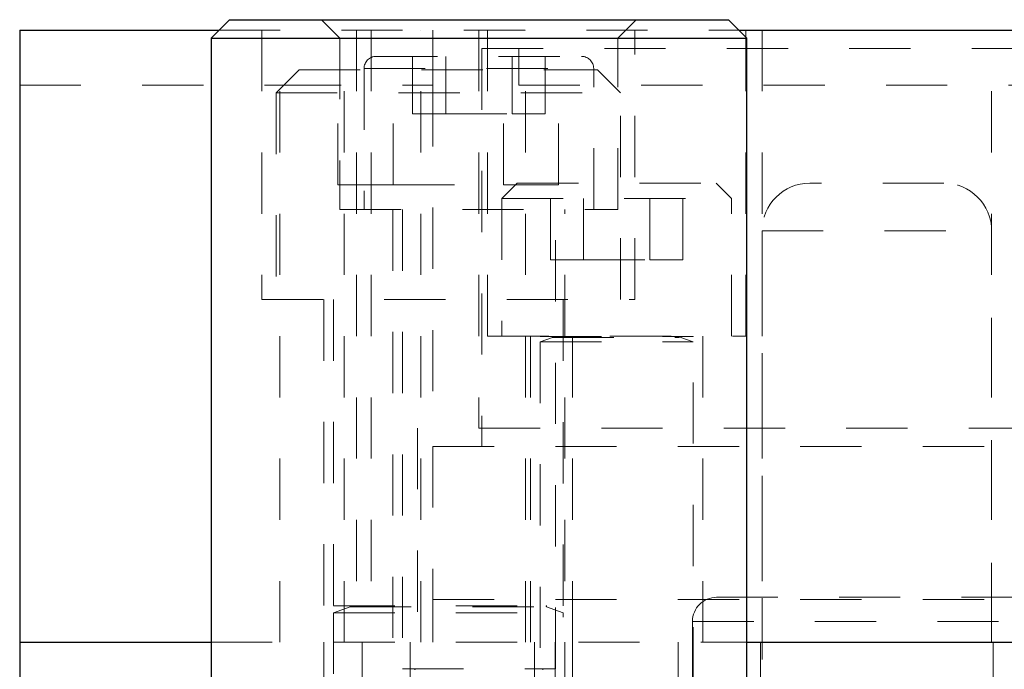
# Model space of a CAD drawing. Header units: inches. Extents: x 220 to 877, y 4 to 174.
# Tile 325 of 656: x 424.13 to 425.74, y 136.42 to 137.48. Entities that reach past the tile are written whole.
import ezdxf

# ---------------------------------------------------------------- set-up
doc = ezdxf.new("R2010")
doc.units = ezdxf.units.IN
doc.header["$LTSCALE"] = 0.5
doc.header["$MEASUREMENT"] = 0
doc.linetypes.add('HIDDEN', pattern=[0.225, 0.15, -0.075])
for name, color, linetype in [('DIE-M-S', 8, 'Continuous'), ('DIE-M-S2', 1, 'Continuous'), ('DIE-M-S3', 8, 'Continuous'), ('SVD-M-S', 8, 'Continuous')]:
    doc.layers.add(name, color=color, linetype=linetype)

msp = doc.modelspace()

# ---------------------------------------------------------------- linework, layer by layer
at = {"layer": 'DIE-M-S', "linetype": 'Continuous', "lineweight": 25}
for p, q in [((424.13364, 137.46072), (424.13364, 136.46072)), ((424.13364, 137.46072), (424.45914, 137.46072)), ((425.30814, 137.46072), (429.46364, 137.46072)), ((424.13364, 136.46072), (424.44614, 136.46072)), ((425.32114, 136.46072), (429.43364, 136.46072))]:
    msp.add_line(p, q, dxfattribs=at)
at = {"layer": 'DIE-M-S', "linetype": 'HIDDEN', "lineweight": 18}
for p, q in [((424.45914, 137.46072), (425.30814, 137.46072)), ((424.52914, 137.46072), (424.52914, 137.02072)), ((424.55864, 136.46072), (424.55864, 137.46072)), ((424.66364, 136.46072), (424.66364, 137.46072)), ((424.78864, 136.46072), (424.78864, 137.46072)), ((425.13814, 137.02072), (425.13814, 137.46072)), ((425.34614, 137.46072), (425.34614, 136.46072)), ((425.72114, 136.46072), (425.72114, 137.46072)), ((424.13364, 137.37072), (424.55864, 137.37072)), ((424.52914, 137.02072), (425.13814, 137.02072)), ((424.63064, 137.02072), (424.63064, 136.46072)), ((425.03664, 136.46072), (425.03664, 137.02072)), ((424.44614, 136.46072), (425.32114, 136.46072))]:
    msp.add_line(p, q, dxfattribs=at)
at = {"layer": 'DIE-M-S2', "linetype": 'HIDDEN', "lineweight": 18}
for p, q in [((424.68364, 137.46072), (424.68364, 136.46072)), ((424.70764, 137.46072), (424.70764, 136.46072)), ((424.80864, 137.37072), (424.80864, 137.46072)), ((424.88364, 137.46072), (424.88364, 136.81072)), ((424.89764, 137.46072), (424.89764, 136.96072)), ((424.95964, 136.46072), (424.95964, 137.46072)), ((425.31964, 136.96072), (425.31964, 137.46072)), ((424.88864, 137.43072), (426.67864, 137.43072)), ((424.88864, 137.43072), (424.88864, 136.78072)), ((424.94864, 137.43072), (424.94864, 137.37072)), ((424.55864, 137.37072), (424.80864, 137.37072)), ((424.80864, 137.37072), (424.80864, 136.78072)), ((424.94864, 137.37072), (426.61864, 137.37072)), ((424.89764, 136.96072), (425.31964, 136.96072)), ((424.96814, 136.96072), (424.96814, 136.46072)), ((425.24914, 136.46072), (425.24914, 136.96072)), ((426.78364, 136.81072), (424.78364, 136.81072)), ((424.78364, 136.81072), (424.78364, 136.46072)), ((424.80864, 136.78072), (426.75864, 136.78072)), ((424.80864, 136.78072), (424.80864, 136.53072)), ((424.80864, 136.53072), (426.75864, 136.53072)), ((424.80864, 136.53072), (424.80864, 136.46072))]:
    msp.add_line(p, q, dxfattribs=at)
at = {"layer": 'DIE-M-S3', "linetype": 'Continuous', "lineweight": 25}
for p, q in [((424.47614, 137.47772), (424.44614, 137.44772)), ((424.47614, 137.47772), (425.29114, 137.47772)), ((425.32114, 137.44772), (425.29114, 137.47772)), ((424.44614, 137.44772), (424.44614, 136.02072)), ((424.44614, 137.44772), (425.32114, 137.44772)), ((425.32114, 136.02072), (425.32114, 137.44772)), ((424.13364, 136.46072), (424.44614, 136.46072)), ((424.13364, 136.46072), (424.13364, 136.02072)), ((425.32114, 136.46072), (429.43364, 136.46072))]:
    msp.add_line(p, q, dxfattribs=at)
at = {"layer": 'DIE-M-S3', "linetype": 'HIDDEN', "lineweight": 18}
for p, q in [((424.62677, 137.47772), (424.65677, 137.44772)), ((425.11051, 137.44772), (425.14051, 137.47772)), ((424.65677, 137.44772), (424.65677, 137.16772)), ((425.11051, 137.16772), (425.11051, 137.44772)), ((424.71583, 137.41772), (425.05146, 137.41772)), ((424.77539, 137.32397), (424.77539, 137.41772)), ((424.82952, 137.32397), (424.82952, 137.41772)), ((424.93777, 137.32397), (424.93777, 137.41772)), ((424.9919, 137.32397), (424.9919, 137.41772)), ((424.69614, 137.39804), (425.0694, 137.39804)), ((424.69614, 137.39804), (424.69614, 137.16772)), ((425.07114, 137.16772), (425.07114, 137.39804)), ((424.77539, 137.32397), (424.82952, 137.32397)), ((424.82952, 137.32397), (424.93777, 137.32397)), ((424.93777, 137.32397), (424.9919, 137.32397)), ((424.65677, 137.16772), (425.11051, 137.16772)), ((424.74314, 137.16772), (424.74314, 135.96072)), ((424.75864, 137.16772), (424.75864, 136.41733)), ((425.00864, 136.41733), (425.00864, 137.16772)), ((425.02414, 135.96072), (425.02414, 137.16772)), ((424.44614, 136.46072), (425.32114, 136.46072)), ((424.63064, 136.46072), (424.63064, 135.96072)), ((424.69302, 136.46072), (424.69302, 135.96072)), ((424.77114, 136.46072), (424.77114, 135.96072)), ((424.97427, 135.96072), (424.97427, 136.46072)), ((425.00814, 136.46072), (425.00814, 135.96072)), ((425.03664, 135.96072), (425.03664, 136.46072)), ((425.20914, 135.96072), (425.20914, 136.46072)), ((425.34364, 136.46072), (425.34364, 135.96072)), ((425.72364, 135.96072), (425.72364, 136.46072)), ((424.75864, 136.41733), (425.00864, 136.41733))]:
    msp.add_line(p, q, dxfattribs=at)
for centre, radius, start, end in [((424.71583, 137.39804), 0.01969, 90, 180), ((425.05146, 137.39804), 0.01969, 0, 90), ((424.77868, 136.41654), 0.000787, 290, 90), ((424.98861, 136.41654), 0.000787, 90, 250)]:
    msp.add_arc(centre, radius, start, end, dxfattribs=at)
at = {"layer": 'SVD-M-S', "linetype": 'HIDDEN', "lineweight": 18}
for p, q in [((424.58989, 137.39572), (424.55239, 137.35822)), ((424.58989, 137.39572), (425.07739, 137.39572)), ((424.65351, 137.20822), (424.65351, 137.39572)), ((424.74358, 137.20822), (424.74358, 137.39572)), ((424.92371, 137.20822), (424.92371, 137.39572)), ((425.01378, 137.20822), (425.01378, 137.39572)), ((425.11489, 137.35822), (425.07739, 137.39572)), ((424.55239, 137.35822), (425.11489, 137.35822)), ((424.55239, 137.35822), (424.55239, 137.02072)), ((425.11489, 137.02072), (425.11489, 137.35822)), ((424.94614, 137.21072), (424.92114, 137.18572)), ((424.94614, 137.21072), (425.27114, 137.21072)), ((425.00039, 137.08572), (425.00039, 137.21072)), ((425.05452, 137.08572), (425.05452, 137.21072)), ((425.16277, 137.08572), (425.16277, 137.21072)), ((425.2169, 137.08572), (425.2169, 137.21072)), ((425.29614, 137.18572), (425.27114, 137.21072)), ((425.64314, 137.21072), (425.42414, 137.21072)), ((424.65351, 137.20822), (424.74358, 137.20822)), ((424.74358, 137.20822), (424.92371, 137.20822)), ((424.92371, 137.20822), (425.01378, 137.20822)), ((424.92114, 137.18572), (425.29614, 137.18572)), ((424.92114, 137.18572), (424.92114, 136.96072)), ((425.29614, 136.96072), (425.29614, 137.18572)), ((425.34614, 137.13272), (425.7194, 137.13272)), ((425.34614, 137.13272), (425.34614, 135.29072)), ((425.72114, 135.29072), (425.72114, 137.13272)), ((425.00039, 137.08572), (425.05452, 137.08572)), ((425.05452, 137.08572), (425.16277, 137.08572)), ((425.16277, 137.08572), (425.2169, 137.08572)), ((424.64614, 137.02072), (424.64614, 136.52033)), ((425.02114, 136.52033), (425.02114, 137.02072)), ((424.98364, 136.96072), (424.98364, 136.96033)), ((424.98364, 136.96033), (425.23364, 136.96033)), ((425.00395, 136.9588), (424.98364, 136.95141)), ((424.98364, 136.95141), (425.23364, 136.95141)), ((424.98364, 136.95141), (424.98364, 135.98522)), ((425.00395, 136.9588), (425.21156, 136.9588)), ((425.23364, 136.95141), (425.21334, 136.9588)), ((425.23364, 136.96033), (425.23364, 136.96072)), ((425.23364, 135.98522), (425.23364, 136.95141)), ((425.27183, 136.53419), (426.29545, 136.53419)), ((424.64614, 136.52033), (425.02114, 136.52033)), ((424.6732, 136.5188), (424.64614, 136.50896)), ((424.6732, 136.5188), (424.9923, 136.5188)), ((425.02114, 136.50896), (424.99409, 136.5188)), ((424.64614, 136.50896), (425.02114, 136.50896)), ((424.64614, 136.50896), (424.64614, 135.30197)), ((425.02114, 135.30197), (425.02114, 136.50896)), ((425.23246, 136.49482), (426.33304, 136.49482)), ((425.23246, 136.49482), (425.23246, 136.05238))]:
    msp.add_line(p, q, dxfattribs=at)
for centre, radius, start, end in [((425.42414, 137.13272), 0.078, 90, 180), ((425.64314, 137.13272), 0.078, 0, 90), ((425.00368, 136.95954), 0.000787, 290, 90), ((425.21361, 136.95954), 0.000787, 90, 250), ((425.27183, 136.49482), 0.03937, 90, 180), ((424.67293, 136.51954), 0.000787, 290, 90), ((424.99436, 136.51954), 0.000787, 90, 250)]:
    msp.add_arc(centre, radius, start, end, dxfattribs=at)

doc.saveas('drawing.dxf')
